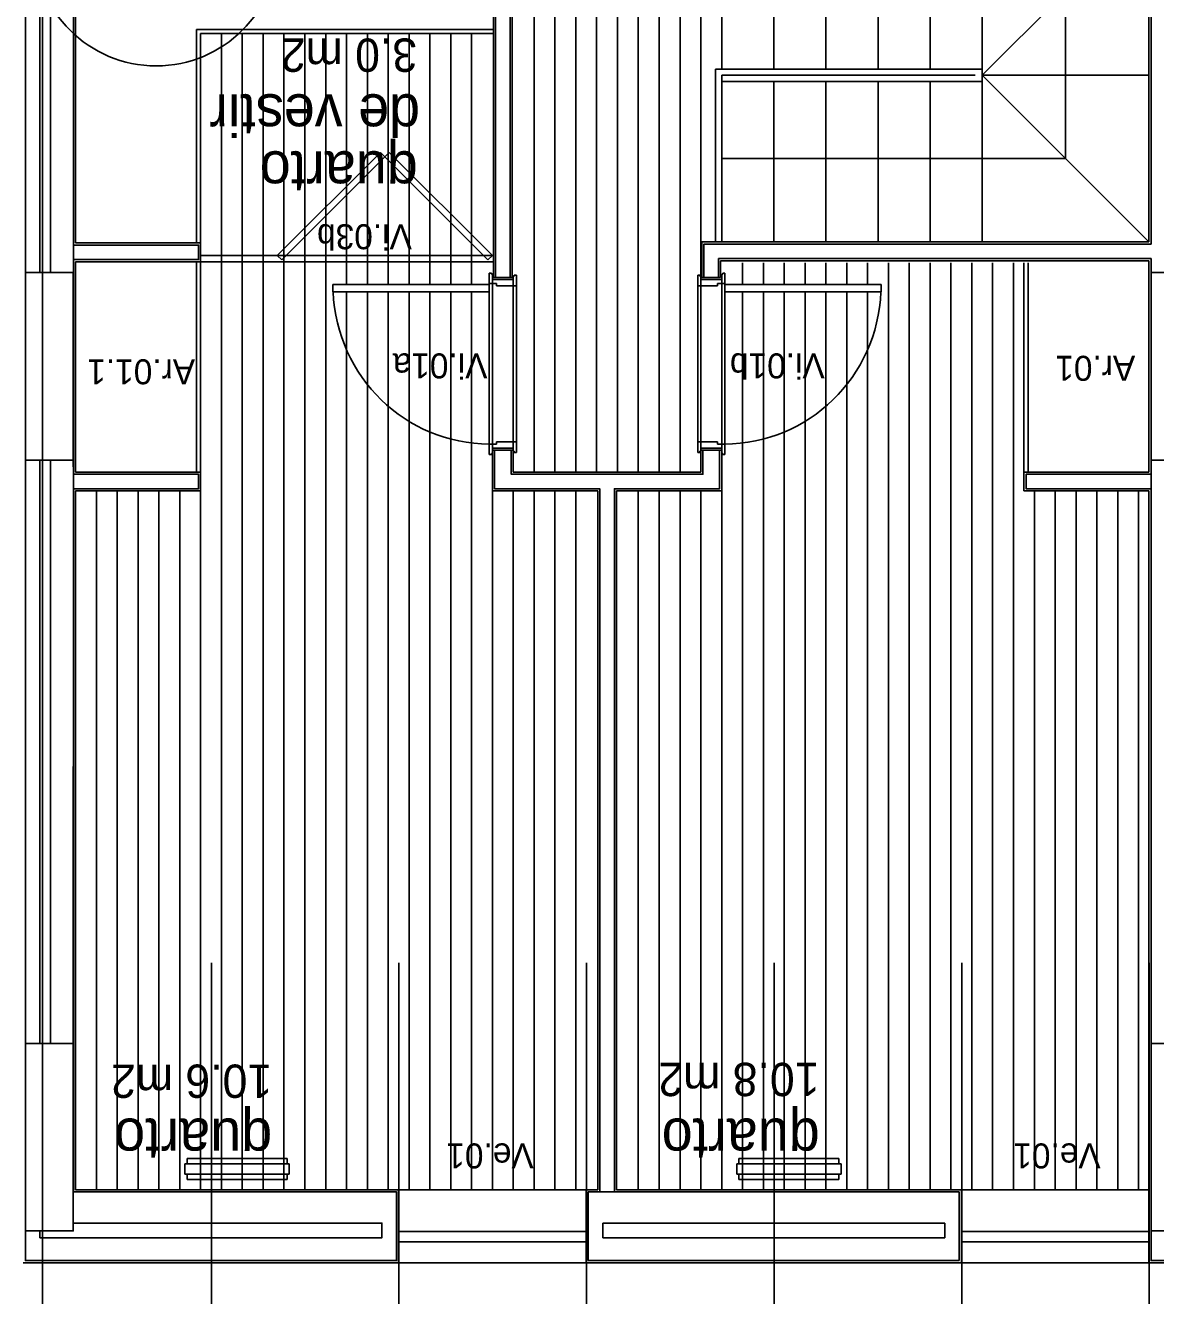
# Model space of a CAD drawing. Extents: x 1278 to 1356, y -253.7 to -224.
# Drawn here: x 1329.2 to 1334.62, y -247.08 to -240.98 of the extents above; entities that cross this region are included whole.
import ezdxf

# ---------------------------------------------------------------- set-up
doc = ezdxf.new("R2010")
doc.units = 0
for name, color, linetype in [('Level 1', 7, 'Continuous'), ('Level 10', 7, 'Continuous'), ('Level 13', 7, 'Continuous'), ('Level 2', 7, 'Continuous'), ('Level 4', 7, 'Continuous'), ('Level 40', 7, 'Continuous'), ('Level 60', 7, 'Continuous'), ('Level 65', 7, 'Continuous'), ('Level 66', 7, 'Continuous'), ('Level 67', 7, 'Continuous'), ('Level 69', 7, 'Continuous'), ('Level 70', 7, 'Continuous'), ('Level 93', 7, 'Continuous')]:
    doc.layers.add(name, color=color, linetype=linetype)

msp = doc.modelspace()

# ---------------------------------------------------------------- linework, layer by layer
at = {"layer": 'Level 1'}
for p, q in [((1329.4325, -246.584), (1329.4325, -232.2657)), ((1329.2718, -236.7713), (1329.2718, -242.1713)), ((1329.3225, -242.1713), (1329.3225, -236.7713)), ((1331.4575, -240.414), (1331.4575, -242.194)), ((1331.5275, -242.194), (1331.5275, -240.414)), ((1334.6025, -240.414), (1334.6025, -242.034)), ((1330.0325, -242.109), (1330.0325, -242.039)), ((1334.6025, -242.034), (1332.4575, -242.034)), ((1332.4575, -242.034), (1332.4575, -242.194)), ((1332.5275, -242.194), (1332.5275, -242.104)), ((1334.6025, -242.104), (1332.5275, -242.104)), ((1334.6025, -242.104), (1334.6025, -243.139)), ((1334.6025, -242.104), (1334.6025, -243.139)), ((1331.4425, -242.194), (1331.5425, -242.194)), ((1332.5375, -242.194), (1332.4479, -242.194)), ((1331.4425, -243.219), (1331.4425, -243.024)), ((1331.4425, -243.024), (1331.5425, -243.024)), ((1331.4525, -243.209), (1331.4525, -243.024)), ((1331.5325, -243.024), (1331.5325, -243.139)), ((1332.5425, -243.024), (1332.4425, -243.024)), ((1332.4525, -243.139), (1332.4525, -243.024)), ((1332.5325, -243.024), (1332.5325, -243.209)), ((1329.2718, -243.0713), (1329.2718, -245.8713)), ((1329.3225, -245.8713), (1329.3225, -243.0713)), ((1329.4325, -243.139), (1329.4325, -243.134)), ((1330.0325, -243.139), (1329.4325, -243.139)), ((1330.0325, -243.209), (1330.0325, -243.139)), ((1331.5325, -243.139), (1332.4525, -243.139)), ((1334.0025, -243.139), (1334.0025, -243.209)), ((1334.6025, -243.139), (1334.0025, -243.139)), ((1329.4325, -243.209), (1330.0325, -243.209)), ((1331.9575, -243.209), (1331.4525, -243.209)), ((1331.9575, -246.584), (1331.9575, -243.209)), ((1332.0275, -243.209), (1332.0275, -246.584)), ((1332.5325, -243.209), (1332.0275, -243.209)), ((1334.0025, -243.209), (1334.6025, -243.209)), ((1334.6025, -243.209), (1334.6025, -246.914)), ((1329.4318, -246.584), (1330.9825, -246.584)), ((1330.9825, -246.584), (1330.9825, -246.914)), ((1330.9125, -246.734), (1330.9125, -246.804)), ((1329.2718, -246.7713), (1329.2718, -246.804)), ((1330.9825, -246.914), (1329.2018, -246.914)), ((1336.384, -246.914), (1334.6025, -246.914))]:
    msp.add_line(p, q, dxfattribs=at)
at = {"layer": 'Level 10'}
for p, q in [((1331.6425, -243.129), (1331.6425, -240.439)), ((1331.7425, -243.129), (1331.7425, -240.424)), ((1331.8425, -243.129), (1331.8425, -240.424)), ((1331.9425, -243.129), (1331.9425, -240.424)), ((1332.0425, -243.129), (1332.0425, -240.424)), ((1332.1425, -243.129), (1332.1425, -240.424)), ((1332.2425, -243.129), (1332.2425, -240.424)), ((1332.3425, -243.129), (1332.3425, -240.439)), ((1332.4425, -242.194), (1332.4425, -240.424)), ((1330.1425, -246.574), (1330.1425, -241.024)), ((1330.2425, -246.574), (1330.2425, -241.024)), ((1330.3425, -246.574), (1330.3425, -241.024)), ((1330.4425, -246.574), (1330.4425, -241.024)), ((1330.5425, -246.574), (1330.5425, -241.024)), ((1330.6425, -246.574), (1330.6425, -241.024)), ((1330.7425, -242.229), (1330.7425, -241.024)), ((1330.8425, -242.229), (1330.8425, -241.024)), ((1330.9425, -242.229), (1330.9425, -241.024)), ((1331.0425, -242.229), (1331.0425, -241.024)), ((1331.1425, -242.229), (1331.1425, -241.024)), ((1331.2425, -242.229), (1331.2425, -241.024)), ((1331.3425, -242.229), (1331.3425, -241.024)), ((1332.6425, -242.229), (1332.6425, -242.124)), ((1332.7425, -242.229), (1332.7425, -242.124)), ((1332.8425, -242.229), (1332.8425, -242.124)), ((1332.9425, -242.229), (1332.9425, -242.124)), ((1333.0425, -242.229), (1333.0425, -242.124)), ((1333.1425, -242.229), (1333.1425, -242.124)), ((1333.2425, -242.229), (1333.2425, -242.124)), ((1333.3425, -246.574), (1333.3425, -242.124)), ((1333.4425, -246.574), (1333.4425, -242.124)), ((1333.5425, -246.574), (1333.5425, -242.124)), ((1333.6425, -246.574), (1333.6425, -242.124)), ((1333.7425, -246.574), (1333.7425, -242.124)), ((1333.8425, -246.574), (1333.8425, -242.124)), ((1333.9425, -246.574), (1333.9425, -242.124)), ((1331.4425, -242.994), (1331.4425, -242.224)), ((1331.5425, -242.984), (1331.5425, -242.234)), ((1332.4425, -242.984), (1332.4425, -242.234)), ((1332.5425, -242.994), (1332.5425, -242.224)), ((1330.7425, -246.574), (1330.7425, -242.264)), ((1330.8425, -246.574), (1330.8425, -242.264)), ((1330.9425, -246.574), (1330.9425, -242.264)), ((1331.0425, -246.574), (1331.0425, -242.264)), ((1331.1425, -246.574), (1331.1425, -242.264)), ((1331.2425, -246.574), (1331.2425, -242.264)), ((1331.3425, -246.574), (1331.3425, -242.264)), ((1332.6425, -246.574), (1332.6425, -242.264)), ((1332.7425, -246.574), (1332.7425, -242.264)), ((1332.8425, -246.574), (1332.8425, -242.264)), ((1332.9425, -246.574), (1332.9425, -242.264)), ((1333.0425, -246.574), (1333.0425, -242.264)), ((1333.1425, -246.574), (1333.1425, -242.264)), ((1333.2425, -246.574), (1333.2425, -242.264)), ((1329.5425, -246.574), (1329.5425, -243.219)), ((1329.6425, -246.574), (1329.6425, -243.219)), ((1329.7425, -246.574), (1329.7425, -243.219)), ((1329.8425, -246.574), (1329.8425, -243.219)), ((1329.9425, -246.574), (1329.9425, -243.219)), ((1330.0425, -246.574), (1330.0425, -243.219)), ((1331.4425, -243.219), (1331.4425, -246.574)), ((1331.5425, -243.219), (1331.5425, -246.574)), ((1331.6425, -243.219), (1331.6425, -246.574)), ((1331.7425, -243.219), (1331.7425, -246.574)), ((1331.8425, -243.219), (1331.8425, -246.574)), ((1332.1425, -246.574), (1332.1425, -243.219)), ((1332.2425, -246.574), (1332.2425, -243.219)), ((1332.3425, -246.574), (1332.3425, -243.219)), ((1332.4425, -246.574), (1332.4425, -243.219)), ((1332.5425, -246.574), (1332.5425, -243.219)), ((1334.0425, -246.574), (1334.0425, -243.219)), ((1334.1425, -246.574), (1334.1425, -243.219)), ((1334.2425, -246.574), (1334.2425, -243.219)), ((1334.3425, -246.574), (1334.3425, -243.219)), ((1334.4425, -246.574), (1334.4425, -243.219)), ((1334.5425, -246.574), (1334.5425, -243.219))]:
    msp.add_line(p, q, dxfattribs=at)
at = {"layer": 'Level 13'}
for p, q in [((1331.4425, -241.004), (1330.0225, -241.004)), ((1330.0225, -241.004), (1330.0225, -242.029)), ((1331.4425, -241.024), (1330.0425, -241.024)), ((1330.0425, -241.024), (1330.0425, -242.029)), ((1330.4102, -242.089), (1330.9051, -241.594)), ((1330.4314, -242.1102), (1330.9263, -241.6152)), ((1330.9051, -241.594), (1330.9263, -241.6152)), ((1330.9476, -241.594), (1330.9263, -241.6152)), ((1331.4213, -242.1102), (1330.9263, -241.6152)), ((1331.4425, -242.089), (1330.9476, -241.594)), ((1330.4102, -242.089), (1330.4314, -242.1102)), ((1331.4425, -242.089), (1331.4213, -242.1102)), ((1330.0225, -242.119), (1330.0225, -243.129)), ((1330.0425, -242.119), (1330.0425, -243.129)), ((1331.4275, -242.174), (1331.4275, -242.224)), ((1331.4375, -242.174), (1331.4275, -242.174)), ((1331.4375, -242.179), (1331.4375, -242.174)), ((1332.5475, -242.179), (1332.5475, -242.174)), ((1332.5475, -242.174), (1332.5575, -242.174)), ((1332.5575, -242.174), (1332.5575, -242.224)), ((1333.9925, -242.124), (1333.9925, -243.129)), ((1334.0125, -242.124), (1334.0125, -243.129)), ((1330.6775, -242.229), (1331.4275, -242.229)), ((1330.6775, -242.264), (1330.6775, -242.229)), ((1331.4275, -242.224), (1331.4425, -242.224)), ((1331.4275, -242.229), (1331.4275, -242.264)), ((1331.4425, -242.179), (1331.4375, -242.179)), ((1331.4425, -242.224), (1331.4425, -242.179)), ((1331.4425, -242.204), (1331.5425, -242.204)), ((1331.4425, -242.224), (1331.4425, -242.204)), ((1331.4625, -242.224), (1331.4425, -242.224)), ((1331.4625, -242.234), (1331.4625, -242.224)), ((1331.5425, -242.234), (1331.4625, -242.234)), ((1331.5425, -242.234), (1331.5425, -242.189)), ((1331.5425, -242.189), (1331.5475, -242.189)), ((1331.5425, -242.204), (1331.5425, -242.234)), ((1331.5575, -242.234), (1331.5425, -242.234)), ((1331.5475, -242.189), (1331.5475, -242.184)), ((1331.5475, -242.184), (1331.5575, -242.184)), ((1331.5575, -242.184), (1331.5575, -242.234)), ((1332.4275, -242.184), (1332.4275, -242.234)), ((1332.4375, -242.184), (1332.4275, -242.184)), ((1332.4275, -242.234), (1332.4425, -242.234)), ((1332.4375, -242.189), (1332.4375, -242.184)), ((1332.4425, -242.189), (1332.4375, -242.189)), ((1332.4425, -242.234), (1332.4425, -242.189)), ((1332.5425, -242.204), (1332.4425, -242.204)), ((1332.4425, -242.204), (1332.4425, -242.234)), ((1332.4425, -242.234), (1332.5225, -242.234)), ((1332.5225, -242.234), (1332.5225, -242.224)), ((1332.5225, -242.224), (1332.5425, -242.224)), ((1332.5425, -242.224), (1332.5425, -242.179)), ((1332.5425, -242.179), (1332.5475, -242.179)), ((1332.5425, -242.224), (1332.5425, -242.204)), ((1332.5575, -242.224), (1332.5425, -242.224)), ((1333.3075, -242.229), (1332.5575, -242.229)), ((1332.5575, -242.229), (1332.5575, -242.264)), ((1333.3075, -242.264), (1333.3075, -242.229)), ((1331.4275, -242.264), (1330.6775, -242.264)), ((1332.5575, -242.264), (1333.3075, -242.264)), ((1331.4275, -243.044), (1331.4275, -242.994)), ((1331.4275, -242.994), (1331.4425, -242.994)), ((1331.4425, -242.994), (1331.4425, -243.039)), ((1331.4625, -242.994), (1331.4425, -242.994)), ((1331.4425, -242.994), (1331.4425, -243.014)), ((1331.4425, -243.014), (1331.5425, -243.014)), ((1331.5425, -242.984), (1331.4625, -242.984)), ((1331.4625, -242.984), (1331.4625, -242.994)), ((1331.5425, -243.014), (1331.5425, -242.984)), ((1331.5575, -242.984), (1331.5425, -242.984)), ((1331.5425, -242.984), (1331.5425, -243.029)), ((1331.5425, -243.029), (1331.5475, -243.029)), ((1331.5475, -243.029), (1331.5475, -243.034)), ((1331.5575, -243.034), (1331.5575, -242.984)), ((1332.4275, -243.034), (1332.4275, -242.984)), ((1332.4275, -242.984), (1332.4425, -242.984)), ((1332.4425, -243.029), (1332.4375, -243.029)), ((1332.4375, -243.029), (1332.4375, -243.034)), ((1332.4425, -242.984), (1332.4425, -243.029)), ((1332.4425, -243.014), (1332.4425, -242.984)), ((1332.4425, -242.984), (1332.5225, -242.984)), ((1332.5425, -243.014), (1332.4425, -243.014)), ((1332.5225, -242.984), (1332.5225, -242.994)), ((1332.5225, -242.994), (1332.5425, -242.994)), ((1332.5425, -242.994), (1332.5425, -243.014)), ((1332.5575, -242.994), (1332.5425, -242.994)), ((1332.5425, -242.994), (1332.5425, -243.039)), ((1332.5575, -243.044), (1332.5575, -242.994)), ((1331.4375, -243.044), (1331.4275, -243.044)), ((1331.4425, -243.039), (1331.4375, -243.039)), ((1331.4375, -243.039), (1331.4375, -243.044)), ((1331.5475, -243.034), (1331.5575, -243.034)), ((1332.4375, -243.034), (1332.4275, -243.034)), ((1332.5425, -243.039), (1332.5475, -243.039)), ((1332.5475, -243.039), (1332.5475, -243.044)), ((1332.5475, -243.044), (1332.5575, -243.044))]:
    msp.add_line(p, q, dxfattribs=at)
at = {"layer": 'Level 2'}
for p, q in [((1332.5425, -240.424), (1332.5425, -241.194)), ((1332.7925, -240.424), (1332.7925, -241.194)), ((1333.0425, -240.424), (1333.0425, -241.194)), ((1333.2925, -240.424), (1333.2925, -241.194)), ((1333.5425, -240.424), (1333.5425, -241.194)), ((1333.7925, -240.424), (1333.7925, -241.194)), ((1333.7925, -241.224), (1334.5925, -240.424)), ((1333.7925, -240.424), (1333.7925, -241.194)), ((1334.1925, -240.824), (1334.1925, -241.624)), ((1333.7925, -241.194), (1332.5125, -241.194)), ((1332.5125, -241.194), (1332.5125, -242.024)), ((1333.7925, -241.194), (1333.7925, -241.254)), ((1332.5425, -241.224), (1332.5425, -242.024)), ((1333.7579, -241.224), (1332.5425, -241.224)), ((1332.5425, -241.224), (1332.5425, -242.024)), ((1332.5425, -241.224), (1332.5425, -242.024)), ((1333.7925, -241.254), (1332.5425, -241.254)), ((1332.7925, -241.254), (1332.7925, -242.024)), ((1333.0425, -241.254), (1333.0425, -242.024)), ((1333.2925, -241.254), (1333.2925, -242.024)), ((1333.5425, -241.254), (1333.5425, -242.024)), ((1334.5925, -241.224), (1333.7925, -241.224)), ((1333.7925, -241.224), (1334.5925, -242.024)), ((1333.7925, -241.254), (1333.7925, -242.024)), ((1332.5425, -241.624), (1334.1925, -241.624)), ((1330.9925, -246.574), (1331.8925, -246.574)), ((1333.6925, -246.574), (1334.5925, -246.574)), ((1330.9925, -246.774), (1331.8925, -246.774)), ((1333.6925, -246.774), (1334.5925, -246.774)), ((1330.9925, -246.824), (1331.8925, -246.824)), ((1333.6925, -246.824), (1334.5925, -246.824)), ((1330.9925, -246.924), (1331.8925, -246.924)), ((1333.6925, -246.924), (1334.5925, -246.924))]:
    msp.add_line(p, q, dxfattribs=at)
at = {"layer": 'Level 4'}
for p, q in [((1330.0425, -242.089), (1331.4425, -242.089)), ((1330.0425, -242.119), (1331.4425, -242.119)), ((1331.5575, -242.234), (1331.5575, -242.984)), ((1332.4275, -242.234), (1332.4275, -242.984)), ((1331.4275, -242.994), (1331.4275, -242.264)), ((1332.5575, -242.994), (1332.5575, -242.264))]:
    msp.add_line(p, q, dxfattribs=at)
for centre, start_param, end_param in [((1331.4275, -242.2308), 1.614288, 3.141593), ((1332.5575, -242.2308), 3.141593, 4.668897)]:
    msp.add_ellipse(centre, major_axis=(0, 0.7632), ratio=0.982661, start_param=start_param, end_param=end_param, dxfattribs=at)
at = {"layer": 'Level 65'}
for p, q in [((1331.4475, -240.424), (1331.4475, -242.194)), ((1331.5375, -242.194), (1331.5375, -240.424)), ((1334.5925, -240.424), (1334.5925, -242.024)), ((1329.4425, -242.029), (1329.4425, -240.6839)), ((1330.0425, -242.029), (1329.4425, -242.029)), ((1330.0425, -242.119), (1330.0425, -242.029)), ((1332.4475, -242.024), (1332.4475, -242.194)), ((1334.5925, -242.024), (1332.4475, -242.024)), ((1332.5375, -242.194), (1332.5375, -242.114)), ((1332.5375, -242.114), (1334.5925, -242.114)), ((1334.5925, -242.114), (1334.5925, -243.129)), ((1329.4425, -242.119), (1330.0425, -242.119)), ((1329.4425, -243.129), (1329.4425, -242.119)), ((1331.5425, -243.024), (1331.5425, -243.129)), ((1332.4425, -243.129), (1332.4425, -243.024)), ((1332.5425, -243.024), (1332.5425, -243.219)), ((1330.0425, -243.129), (1329.4425, -243.129)), ((1330.0425, -243.219), (1330.0425, -243.129)), ((1331.5425, -243.129), (1332.4425, -243.129)), ((1333.9925, -243.129), (1333.9925, -243.219)), ((1334.5925, -243.129), (1333.9925, -243.129)), ((1329.4425, -246.574), (1329.4425, -243.219)), ((1329.4425, -243.219), (1330.0425, -243.219)), ((1331.9475, -243.219), (1331.4425, -243.219)), ((1331.9475, -246.574), (1331.9475, -243.219)), ((1332.5425, -243.219), (1332.0375, -243.219)), ((1332.0375, -243.219), (1332.0375, -246.574)), ((1333.9925, -243.219), (1334.5925, -243.219)), ((1334.5925, -243.219), (1334.5925, -246.924)), ((1329.4425, -246.574), (1330.9925, -246.574)), ((1330.9925, -246.574), (1330.9925, -246.924)), ((1331.8925, -246.924), (1331.8925, -246.574)), ((1331.8925, -246.574), (1331.9475, -246.574)), ((1332.0375, -246.574), (1333.6925, -246.574)), ((1333.6925, -246.574), (1333.6925, -246.924)), ((1330.9925, -246.924), (1329.1918, -246.924)), ((1333.6925, -246.924), (1331.8925, -246.924)), ((1336.394, -246.924), (1334.5925, -246.924))]:
    msp.add_line(p, q, dxfattribs=at)
at = {"layer": 'Level 66'}
for p, q in [((1330.0325, -242.039), (1329.4325, -242.039)), ((1330.0325, -242.109), (1329.4325, -242.109)), ((1330.4575, -246.424), (1329.9775, -246.424)), ((1329.9775, -246.449), (1329.9775, -246.424)), ((1330.4575, -246.449), (1330.4575, -246.424)), ((1333.105, -246.424), (1332.625, -246.424)), ((1332.625, -246.449), (1332.625, -246.424)), ((1333.105, -246.449), (1333.105, -246.424)), ((1330.4675, -246.449), (1329.9675, -246.449)), ((1329.9675, -246.499), (1329.9675, -246.449)), ((1330.4675, -246.499), (1329.9675, -246.499)), ((1329.9775, -246.524), (1329.9775, -246.499)), ((1330.4575, -246.524), (1330.4575, -246.499)), ((1330.4675, -246.499), (1330.4675, -246.449)), ((1333.115, -246.449), (1332.615, -246.449)), ((1332.615, -246.499), (1332.615, -246.449)), ((1333.115, -246.499), (1332.615, -246.499)), ((1332.625, -246.524), (1332.625, -246.499)), ((1333.105, -246.524), (1333.105, -246.499)), ((1333.115, -246.499), (1333.115, -246.449)), ((1329.9775, -246.524), (1330.4575, -246.524)), ((1332.625, -246.524), (1333.105, -246.524)), ((1333.6825, -246.584), (1331.9025, -246.584)), ((1331.9025, -246.584), (1331.9025, -246.914)), ((1333.6825, -246.914), (1333.6825, -246.584)), ((1330.9125, -246.734), (1329.4318, -246.734)), ((1329.4318, -246.734), (1329.4318, -246.7713)), ((1331.9725, -246.804), (1331.9725, -246.734)), ((1331.9725, -246.734), (1333.6125, -246.734)), ((1333.6125, -246.734), (1333.6125, -246.804)), ((1329.4318, -246.7713), (1329.2718, -246.7713)), ((1330.9125, -246.804), (1329.2718, -246.804)), ((1333.6125, -246.804), (1331.9725, -246.804)), ((1331.9025, -246.914), (1333.6825, -246.914))]:
    msp.add_line(p, q, dxfattribs=at)
for points in [[(1329.4318, -243.0713), (1329.2018, -243.0713), (1329.2018, -242.1713), (1329.4318, -242.1713)], [(1334.8325, -243.0713), (1334.6025, -243.0713), (1334.6025, -242.1713), (1334.8325, -242.1713)], [(1329.4318, -245.8713), (1329.2018, -245.8713), (1329.2018, -246.7713), (1329.4318, -246.7713)], [(1334.8325, -245.8713), (1334.6025, -245.8713), (1334.6025, -246.7713), (1334.8325, -246.7713)]]:
    msp.add_lwpolyline(points, close=True, dxfattribs=at)
at = {"layer": 'Level 67'}
for points in [[(1329.2018, -242.1713), (1329.2718, -242.1713), (1329.2718, -236.7713), (1329.2018, -236.7713)], [(1329.4318, -236.7713), (1329.3225, -236.7713), (1329.3225, -242.1713), (1329.4325, -242.1713), (1329.4325, -242.109), (1330.0325, -242.109), (1330.0325, -242.039), (1329.4325, -242.039), (1329.4318, -236.7713)], [(1334.6725, -242.1713), (1334.6025, -242.1713), (1334.6025, -242.104), (1332.5275, -242.104), (1332.5275, -242.194), (1332.4575, -242.194), (1332.4575, -242.034), (1334.6025, -242.034), (1334.6025, -236.7713), (1334.6725, -236.7713)], [(1331.5275, -240.414), (1331.5275, -242.194), (1331.4575, -242.194), (1331.4575, -240.414)], [(1332.0275, -246.584), (1331.9575, -246.584), (1331.9575, -243.209), (1331.4525, -243.209), (1331.4525, -243.024), (1331.5325, -243.024), (1331.5325, -243.139), (1332.4525, -243.139), (1332.4525, -243.024), (1332.5325, -243.024), (1332.5325, -243.209), (1332.0275, -243.209)], [(1329.2718, -243.0713), (1329.2018, -243.0713), (1329.2018, -245.8713), (1329.2718, -245.8713)], [(1329.3225, -243.0713), (1329.3225, -245.8713), (1329.4318, -245.8713), (1329.4325, -243.209), (1330.0325, -243.209), (1330.0325, -243.139), (1329.4325, -243.139), (1329.4318, -243.0713)], [(1334.6725, -243.0713), (1334.6025, -243.0713), (1334.6025, -245.8713), (1334.6725, -245.8713)], [(1334.6025, -243.139), (1334.6025, -243.209), (1334.0025, -243.209), (1334.0025, -243.139)], [(1329.4318, -246.734), (1329.4318, -246.584), (1330.9825, -246.584), (1330.9825, -246.914), (1329.2018, -246.914), (1329.2018, -246.7713), (1329.2718, -246.7713), (1329.2718, -246.804), (1330.9125, -246.804), (1330.9125, -246.734)], [(1334.8325, -246.584), (1336.384, -246.584), (1336.384, -246.914), (1334.6025, -246.914), (1334.6025, -246.7713), (1334.6725, -246.7713), (1334.6725, -246.804), (1336.314, -246.804), (1336.314, -246.734), (1334.8325, -246.734)]]:
    msp.add_lwpolyline(points, close=True, dxfattribs=at)
at = {"layer": 'Level 69'}
msp.add_circle((1329.8293, -240.5951), 0.5842, dxfattribs=at)
at = {"layer": 'Level 70'}
msp.add_line((1329.284, -250.7923), (1329.284, -229.6198), dxfattribs=at)
at = {"layer": 'Level 93'}
for p, q in [((1330.094, -245.4838), (1330.094, -250.4459)), ((1330.994, -245.4838), (1330.994, -250.4459)), ((1331.894, -245.4838), (1331.894, -250.4459)), ((1332.794, -245.4838), (1332.794, -250.4459)), ((1333.694, -245.4838), (1333.694, -250.4459)), ((1334.594, -245.4838), (1334.594, -250.4459))]:
    msp.add_line(p, q, dxfattribs=at)

# ---------------------------------------------------------------- texts
at = {"layer": 'Level 40'}
for s, rotation, p in [('Vi.03b', 180.00001, (1331.0561, -241.939)), ('Ar.01.1', 179.99999, (1330.016, -242.5872)), ('Vi.01a', 180.00001, (1331.4188, -242.5589)), ('Vi.01b', 180.00001, (1333.037, -242.5589)), ('Ar.01', 179.99999, (1334.5265, -242.5706)), ('Ve.01', 180.00001, (1331.6405, -246.3511)), ('Ve.01', 180.00001, (1334.3608, -246.3511))]:
    msp.add_text(s, height=0.12, rotation=rotation, dxfattribs=at).set_placement(p)
at = {"layer": 'Level 60'}
for s, height, p in [('3.0 m2', 0.16, (1331.0812, -241.0475)), ('de vestir', 0.2, (1331.0954, -241.3153)), ('de vestir', 0.2, (1331.0954, -241.3153)), ('quarto', 0.2, (1331.0844, -241.5889)), ('10.6 m2', 0.16, (1330.3859, -245.9726)), ('10.8 m2', 0.16, (1333.0116, -245.9642)), ('quarto', 0.2, (1330.3859, -246.232)), ('quarto', 0.2, (1333.013, -246.232))]:
    msp.add_text(s, height=height, rotation=180, dxfattribs=at).set_placement(p)

doc.saveas('drawing.dxf')
